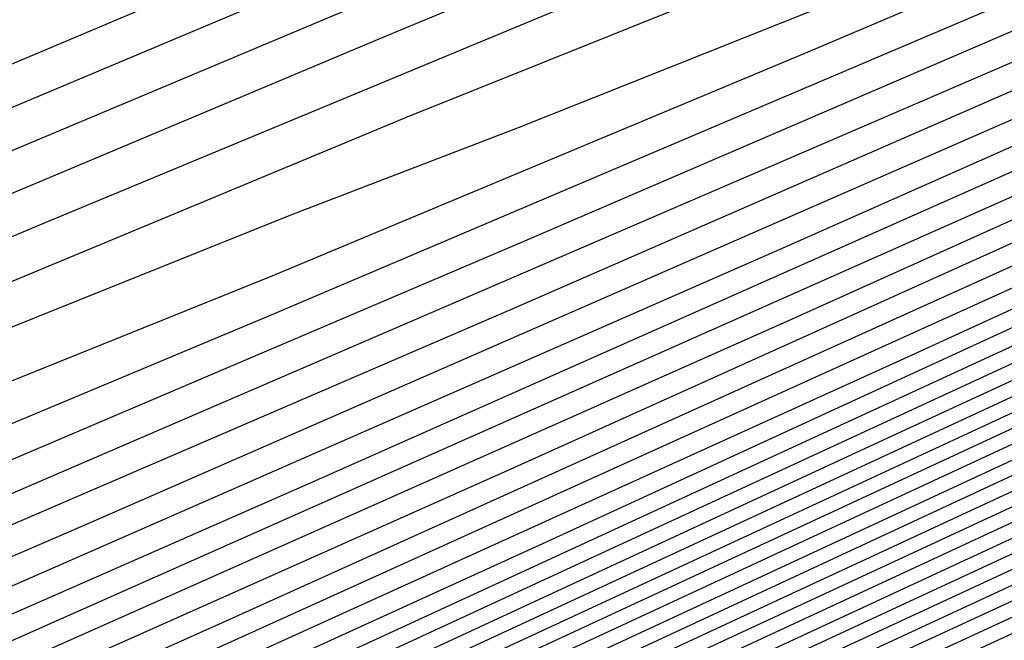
# Model space of a CAD drawing. Extents: x 3249832 to 3255657, y 13789405 to 13793316.
# Tile 409 of 656: x 3254716.28 to 3254718.51, y 13790598.09 to 13790599.49. Entities that reach past the tile are written whole.
import ezdxf

# ---------------------------------------------------------------- set-up
doc = ezdxf.new("R2010")
doc.units = 0
doc.header["$LTSCALE"] = 100
doc.header["$MEASUREMENT"] = 0
for name, color, linetype in [('GRATIO_CON', 10, 'CONTINUOUS'), ('GRATIO_ICON', 7, 'CONTINUOUS'), ('TARGETS_EAST', 7, 'CONTINUOUS')]:
    doc.layers.add(name, color=color, linetype=linetype)

# ---------------------------------------------------------------- blocks, each defined once
blk = doc.blocks.new('Gratio_032316_contours')
at = {"layer": 'GRATIO_CON', "color": 1, "linetype": 'Continuous', "flags": 128}
for points in [[(3254717.0614, 13790599.7295), (3254714.5102, 13790598.6523), (3254713.0735, 13790598.0464), (3254712.4696, 13790597.7938), (3254712.1808, 13790597.6757), (3254711.7981, 13790597.5191), (3254711.3478, 13790597.3339), (3254710.9652, 13790597.1759), (3254710.7513, 13790597.0869), (3254710.6725, 13790597.0536), (3254710.661, 13790597.0485), (3254710.6603, 13790597.049), (3254710.6597, 13790597.0496), (3254710.6594, 13790597.0494), (3254710.6325, 13790597.0326), (3254710.4428, 13790596.9242), (3254709.9269, 13790596.6343), (3254708.9749, 13790596.1026), (3254707.6924, 13790595.3872), (3254706.2384, 13790594.5759), (3254704.7744, 13790593.7579), (3254703.4713, 13790593.0276)], [(3254718.7436, 13790600.3372), (3254715.6903, 13790599.0527), (3254713.0971, 13790597.957), (3254711.6462, 13790597.3436), (3254711.0982, 13790597.1123), (3254710.9834, 13790597.0643), (3254710.9144, 13790597.036), (3254710.8327, 13790597.0032), (3254710.7625, 13790596.9766), (3254710.7218, 13790596.9641), (3254710.7051, 13790596.962), (3254710.7012, 13790596.9638), (3254710.6817, 13790596.9538), (3254710.5504, 13790596.8795), (3254710.1941, 13790596.6794), (3254709.5278, 13790596.3072), (3254708.5787, 13790595.7777), (3254707.4022, 13790595.121), (3254706.0825, 13790594.3833), (3254704.8197, 13790593.6757), (3254703.8428, 13790593.1256)], [(3254717.8578, 13790599.8669), (3254715.0411, 13790598.6826), (3254712.648, 13790597.6736), (3254711.3093, 13790597.1117), (3254710.8144, 13790596.9072), (3254710.7419, 13790596.8803), (3254710.7305, 13790596.8755), (3254710.6578, 13790596.8348), (3254710.4613, 13790596.7245), (3254710.0806, 13790596.5119), (3254709.465, 13790596.1683), (3254708.566, 13790595.6661), (3254707.3907, 13790595.0088), (3254706.1682, 13790594.3238), (3254705.1832, 13790593.7697), (3254704.6439, 13790593.4624), (3254704.4518, 13790593.3467), (3254704.4318, 13790593.3248), (3254704.4318, 13790593.3248), (3254704.3943, 13790593.2911), (3254704.0913, 13790593.1092)], [(3254719.2234, 13790600.3335), (3254717.095, 13790599.4485), (3254714.5963, 13790598.3978), (3254712.4733, 13790597.5024), (3254711.2546, 13790596.9859), (3254710.5972, 13790596.6818), (3254709.9403, 13790596.3263), (3254708.8792, 13790595.7344), (3254707.6327, 13790595.0368), (3254706.5759, 13790594.4431), (3254705.9896, 13790594.1106), (3254705.7788, 13790593.9861), (3254705.7546, 13790593.964), (3254705.7546, 13790593.964), (3254705.7151, 13790593.9318), (3254705.4065, 13790593.7493), (3254704.5622, 13790593.2694), (3254703.0492, 13790592.4185)], [(3254718.0823, 13790599.643), (3254717.1564, 13790599.2716), (3254715.5696, 13790598.6117), (3254713.7067, 13790597.8282), (3254712.124, 13790597.1604), (3254711.2389, 13790596.7877), (3254710.9117, 13790596.6513), (3254710.8638, 13790596.6326), (3254710.8476, 13790596.6242), (3254710.7402, 13790596.5639), (3254710.4498, 13790596.401), (3254709.9304, 13790596.1101), (3254709.3201, 13790595.768), (3254708.8025, 13790595.4772), (3254708.5153, 13790595.3144), (3254708.4121, 13790595.2534), (3254708.4002, 13790595.2426), (3254708.4002, 13790595.2426), (3254708.3568, 13790595.2133), (3254708.0369, 13790595.0296), (3254707.1653, 13790594.5384), (3254705.6046, 13790593.6631), (3254703.7684, 13790592.6324)], [(3254718.0917, 13790599.5199), (3254717.41, 13790599.2484), (3254716.8969, 13790599.0512), (3254716.1229, 13790598.7406), (3254714.8069, 13790598.1933), (3254713.2619, 13790597.5435), (3254711.9493, 13790596.9896), (3254711.2153, 13790596.6805)], [(3254719.8129, 13790600.1618), (3254718.0656, 13790599.4192), (3254716.8525, 13790598.9128), (3254716.1707, 13790598.6379), (3254715.7115, 13790598.4594), (3254715.0894, 13790598.2096), (3254714.0441, 13790597.7749), (3254712.817, 13790597.2589), (3254711.7745, 13790596.8189), (3254711.1916, 13790596.5733), (3254710.9766, 13790596.4824), (3254710.9462, 13790596.4673), (3254710.9478, 13790596.4626), (3254710.9495, 13790596.4573), (3254710.9503, 13790596.4541), (3254710.9024, 13790596.4287), (3254710.5735, 13790596.2491), (3254709.6845, 13790595.7568), (3254709.6845, 13790595.7568), (3254708.0964, 13790594.8712), (3254706.2293, 13790593.8257), (3254704.6432, 13790592.9323), (3254703.7579, 13790592.4251)], [(3254718.616, 13790599.5755), (3254716.8433, 13790598.8213), (3254715.6132, 13790598.3058), (3254714.9314, 13790598.0274), (3254714.5261, 13790597.8676), (3254714.0558, 13790597.6786), (3254713.2814, 13790597.3566), (3254712.3722, 13790596.9742), (3254711.5998, 13790596.6482)], [(3254721.2439, 13790600.5818), (3254718.5272, 13790599.3961), (3254716.2223, 13790598.4027), (3254714.3988, 13790597.6254), (3254713.1347, 13790597.0917), (3254712.4529, 13790596.8064), (3254712.1553, 13790596.6841), (3254711.9888, 13790596.6166), (3254711.7559, 13790596.5198)], [(3254720.1267, 13790600.03), (3254717.3928, 13790598.8366), (3254715.0929, 13790597.8453), (3254713.2879, 13790597.0755), (3254712.0435, 13790596.549), (3254711.3798, 13790596.2695), (3254711.1335, 13790596.1676), (3254711.0956, 13790596.1559), (3254711.0743, 13790596.1512), (3254710.9467, 13790596.0878), (3254710.6072, 13790595.9046), (3254710.6072, 13790595.9046), (3254710.0029, 13790595.5703), (3254709.2934, 13790595.174), (3254708.6908, 13790594.8347), (3254708.3546, 13790594.642), (3254708.2317, 13790594.5669), (3254708.2158, 13790594.5508), (3254708.1831, 13790594.5251), (3254707.9378, 13790594.3809), (3254707.2661, 13790593.9994), (3254706.0444, 13790593.3117), (3254704.5082, 13790592.4497), (3254702.9827, 13790591.5953)], [(3254719.0643, 13790599.5013), (3254716.4431, 13790598.3549), (3254714.381, 13790597.4636), (3254712.8683, 13790596.8173), (3254711.8764, 13790596.3979), (3254711.3544, 13790596.179)], [(3254721.1059, 13790600.3493), (3254718.0019, 13790598.9727), (3254715.4932, 13790597.8734), (3254713.6687, 13790597.0823), (3254712.4478, 13790596.5595), (3254711.7073, 13790596.2473), (3254711.3252, 13790596.0892), (3254711.1818, 13790596.0328), (3254711.1585, 13790596.027), (3254711.1531, 13790596.0273), (3254711.1291, 13790596.0161), (3254711.0666, 13790595.9825), (3254711.0666, 13790595.9825), (3254710.9557, 13790595.9211), (3254710.8254, 13790595.8481), (3254710.715, 13790595.7855), (3254710.6172, 13790595.729), (3254710.3398, 13790595.5715), (3254709.6443, 13790595.1798), (3254708.3876, 13790594.4742), (3254706.8083, 13790593.5887), (3254705.2405, 13790592.7106), (3254703.8442, 13790591.9336)], [(3254730.5348, 13790604.5635), (3254726.5769, 13790602.7387), (3254722.6065, 13790600.9257), (3254718.9571, 13790599.2836), (3254715.877, 13790597.9154), (3254713.5935, 13790596.9102), (3254712.2443, 13790596.3194), (3254711.608, 13790596.0431), (3254711.3733, 13790595.9435), (3254711.276, 13790595.9038), (3254711.2386, 13790595.8905), (3254711.2305, 13790595.8915), (3254711.2305, 13790595.8915), (3254711.2002, 13790595.8814), (3254711.0122, 13790595.7836), (3254710.5101, 13790595.5083), (3254709.5985, 13790595.0007), (3254708.4243, 13790594.344), (3254707.1953, 13790593.6562), (3254705.9744, 13790592.9776), (3254704.2453, 13790592.0385), (3254701.3469, 13790590.4913), (3254696.9503, 13790588.1612), (3254692.0548, 13790585.5631)], [(3254729.6079, 13790604.0982), (3254725.6144, 13790602.2566), (3254721.6366, 13790600.4395), (3254718.0245, 13790598.8132), (3254715.0343, 13790597.4837), (3254712.8986, 13790596.5417), (3254711.7509, 13790596.0366), (3254711.3271, 13790595.8514), (3254711.2641, 13790595.8278), (3254711.2398, 13790595.8224), (3254711.0977, 13790595.7525), (3254710.7226, 13790595.5505), (3254710.7226, 13790595.5505), (3254710.0394, 13790595.1721), (3254709.133, 13790594.666), (3254708.1288, 13790594.1043), (3254707.0265, 13790593.4924), (3254705.3243, 13790592.5687), (3254702.3949, 13790591.0051), (3254697.9404, 13790588.6444), (3254692.9803, 13790586.0126), (3254688.8635, 13790583.8067)], [(3254728.6861, 13790603.6351), (3254724.692, 13790601.7921), (3254720.8023, 13790600.0129), (3254717.3934, 13790598.4756), (3254714.6586, 13790597.2582), (3254712.7454, 13790596.4137), (3254711.7227, 13790595.9628), (3254711.3453, 13790595.7968), (3254711.2895, 13790595.7746), (3254711.273, 13790595.7713), (3254711.1793, 13790595.7262), (3254710.9333, 13790595.5948), (3254710.9333, 13790595.5948), (3254710.4797, 13790595.3441), (3254709.8416, 13790594.9881), (3254709.0623, 13790594.5525), (3254708.0787, 13790594.0071), (3254706.4033, 13790593.0989), (3254703.4429, 13790591.519), (3254698.9305, 13790589.1277), (3254693.9058, 13790586.4622), (3254689.7349, 13790584.2288)], [(3254727.7642, 13790603.1719), (3254723.7697, 13790601.3277), (3254719.968, 13790599.5864), (3254716.7623, 13790598.138), (3254714.283, 13790597.0326), (3254712.5922, 13790596.2856), (3254711.6945, 13790595.8889), (3254711.3635, 13790595.7421), (3254711.3149, 13790595.7214), (3254711.3062, 13790595.7202), (3254711.2609, 13790595.7), (3254711.144, 13790595.639), (3254711.144, 13790595.639), (3254710.9199, 13790595.5161), (3254710.5502, 13790595.3102), (3254709.9958, 13790595.0006), (3254709.1308, 13790594.5218), (3254707.4823, 13790593.6291), (3254704.4908, 13790592.0328), (3254699.9206, 13790589.6109), (3254694.8312, 13790586.9117), (3254690.6062, 13790584.6509)], [(3254729.7164, 13790604.0052), (3254725.9205, 13790602.2456), (3254721.925, 13790600.3988), (3254718.2994, 13790598.7332), (3254715.5001, 13790597.4627), (3254713.5317, 13790596.5816), (3254712.2859, 13790596.0295), (3254711.6382, 13790595.7413), (3254711.3997, 13790595.6329), (3254711.3654, 13790595.6156), (3254711.3531, 13790595.6087), (3254711.2719, 13790595.565), (3254711.054, 13790595.4453), (3254711.054, 13790595.4453), (3254710.5381, 13790595.1626), (3254709.1906, 13790594.4388), (3254706.3844, 13790592.9476), (3254701.8408, 13790590.544), (3254696.6747, 13790587.8066), (3254692.349, 13790585.4951)], [(3254728.8345, 13790603.5608), (3254724.9986, 13790601.7825), (3254721.0027, 13790599.9344), (3254717.4651, 13790598.3067), (3254714.869, 13790597.1251), (3254713.156, 13790596.356), (3254712.1327, 13790595.9014), (3254711.61, 13790595.6674), (3254711.4178, 13790595.5784), (3254711.3906, 13790595.5629), (3254711.3855, 13790595.5586), (3254711.3508, 13790595.5394), (3254711.2574, 13790595.488), (3254711.2574, 13790595.488), (3254710.962, 13790595.3277), (3254709.8644, 13790594.7432), (3254707.25, 13790593.3599), (3254702.7769, 13790590.9971), (3254697.5934, 13790588.2523), (3254693.2203, 13790585.9172), (3254690.7952, 13790584.5849)], [(3254727.9526, 13790603.1164), (3254724.0768, 13790601.3194), (3254720.0804, 13790599.4699), (3254716.6309, 13790597.8801), (3254714.2379, 13790596.7874), (3254712.7804, 13790596.1306), (3254711.9794, 13790595.7737), (3254711.5817, 13790595.5945), (3254711.4356, 13790595.5255), (3254711.415, 13790595.5127), (3254711.415, 13790595.5127), (3254711.2861, 13790595.4433), (3254710.3844, 13790594.968), (3254707.9373, 13790593.6786), (3254703.5595, 13790591.3695), (3254698.4131, 13790588.6459), (3254694.0471, 13790586.3158), (3254691.6227, 13790584.9859)], [(3254730.3084, 13790604.1721), (3254727.0707, 13790602.6719), (3254723.1549, 13790600.8562), (3254719.158, 13790599.0055), (3254715.7966, 13790597.4536), (3254713.6068, 13790596.4499), (3254712.4047, 13790595.9055), (3254711.826, 13790595.6471), (3254711.5529, 13790595.5241), (3254711.4526, 13790595.4767), (3254711.4383, 13790595.468), (3254711.4383, 13790595.468), (3254711.4379, 13790595.467), (3254711.4369, 13790595.4675), (3254711.4355, 13790595.4695), (3254711.3099, 13790595.4074), (3254710.4417, 13790594.9542), (3254708.089, 13790593.7175), (3254703.8816, 13790591.4998), (3254698.9359, 13790588.883), (3254694.7403, 13790586.6439), (3254692.4106, 13790585.366)], [(3254728.6217, 13790603.3192), (3254725.3069, 13790601.783), (3254721.3112, 13790599.9299), (3254717.3134, 13790598.0766), (3254714.128, 13790596.6005), (3254712.3446, 13790595.7747), (3254711.6532, 13790595.4553), (3254711.5192, 13790595.394), (3254711.4954, 13790595.3834), (3254711.4864, 13790595.3795), (3254711.4843, 13790595.3793), (3254711.4843, 13790595.3793), (3254711.4827, 13790595.3805), (3254711.4801, 13790595.3833), (3254711.4763, 13790595.3886), (3254711.3577, 13790595.3369), (3254710.5568, 13790594.9264), (3254708.3927, 13790593.7951), (3254704.5257, 13790591.7604), (3254699.9814, 13790589.3573)], [(3254727.8206, 13790602.9123), (3254724.5674, 13790601.4046), (3254720.7057, 13790599.6135), (3254716.8813, 13790597.8399), (3254713.8626, 13790596.4391), (3254712.2024, 13790595.6672), (3254711.5911, 13790595.3814), (3254711.5038, 13790595.3394), (3254711.5028, 13790595.3395), (3254711.5003, 13790595.3422), (3254711.4961, 13790595.3486), (3254711.4961, 13790595.3486), (3254711.3814, 13790595.3017), (3254710.6143, 13790594.9125), (3254708.5445, 13790593.8339), (3254704.8478, 13790591.8906), (3254700.5042, 13790589.5944), (3254696.8199, 13790587.6284), (3254694.7742, 13790586.5063), (3254694.0373, 13790586.0614), (3254693.9526, 13790585.9574), (3254693.8949, 13790585.872), (3254693.3649, 13790585.54), (3254691.8947, 13790584.7105)], [(3254729.5021, 13790603.6456), (3254727.0294, 13790602.5099), (3254723.8613, 13790601.0416), (3254720.1745, 13790599.3316), (3254716.5643, 13790597.6566), (3254713.7307, 13790596.34), (3254712.1749, 13790595.6136), (3254711.6031, 13790595.3425), (3254711.5224, 13790595.3004), (3254711.5224, 13790595.299), (3254711.5203, 13790595.3013), (3254711.5158, 13790595.3087), (3254711.5158, 13790595.3087), (3254711.4051, 13790595.2666), (3254710.6719, 13790594.8986), (3254708.6964, 13790593.8727), (3254705.1698, 13790592.0209), (3254701.0269, 13790589.8315)], [(3254728.6941, 13790603.236), (3254726.2382, 13790602.1076), (3254723.1552, 13790600.6787), (3254719.6433, 13790599.0496), (3254716.2472, 13790597.4733), (3254713.5988, 13790596.2409), (3254712.1474, 13790595.5599), (3254711.615, 13790595.3036), (3254711.5411, 13790595.2615), (3254711.5419, 13790595.2584), (3254711.5403, 13790595.2605), (3254711.5355, 13790595.2688), (3254711.5355, 13790595.2688), (3254711.4288, 13790595.2315), (3254710.7294, 13790594.8847), (3254708.8482, 13790593.9115), (3254705.4919, 13790592.1512), (3254701.5497, 13790590.0686)], [(3254728.8206, 13790603.1964), (3254727.0782, 13790602.4168), (3254724.6557, 13790601.3029), (3254721.743, 13790599.9528), (3254718.5808, 13790598.4857), (3254715.613, 13790597.1071), (3254713.3343, 13790596.0441), (3254712.0909, 13790595.4565), (3254711.6344, 13790595.2354), (3254711.5678, 13790595.2046), (3254711.4723, 13790595.1695), (3254710.8425, 13790594.8609), (3254709.151, 13790593.9907), (3254709.151, 13790593.9907), (3254706.1358, 13790592.4122), (3254702.5952, 13790590.5428), (3254699.5927, 13790588.9411), (3254697.9256, 13790588.0266), (3254697.3251, 13790587.6641), (3254697.2562, 13790587.5793), (3254697.1911, 13790587.5), (3254696.6332, 13790587.161), (3254695.0929, 13790586.2993), (3254692.3264, 13790584.7822)], [(3254728.025, 13790602.7938), (3254726.2703, 13790602.0072), (3254723.8645, 13790600.9006), (3254721.0369, 13790599.5898), (3254718.0495, 13790598.2038), (3254715.2956, 13790596.9245), (3254713.2014, 13790595.9473), (3254712.0612, 13790595.4081), (3254711.6427, 13790595.2051), (3254711.5815, 13790595.1768), (3254711.4914, 13790595.1438), (3254710.8972, 13790594.8527), (3254709.3016, 13790594.032), (3254709.3016, 13790594.032), (3254706.4575, 13790592.5433), (3254703.1179, 13790590.78)], [(3254727.2294, 13790602.3913), (3254725.4623, 13790601.5976), (3254723.0733, 13790600.4983), (3254720.3308, 13790599.2269), (3254717.5183, 13790597.9219), (3254714.9783, 13790596.7419), (3254713.0685, 13790595.8505), (3254712.0318, 13790595.3593), (3254711.6529, 13790595.1712), (3254711.6018, 13790595.137), (3254711.6032, 13790595.1327), (3254711.6019, 13790595.1342), (3254711.5971, 13790595.1426), (3254711.5102, 13790595.1165), (3254710.9512, 13790594.8447), (3254709.4518, 13790594.0736), (3254709.4518, 13790594.0736), (3254706.7791, 13790592.6743), (3254703.6406, 13790591.0173)], [(3254727.4139, 13790602.3973), (3254726.4339, 13790601.9887), (3254724.6544, 13790601.188), (3254722.2821, 13790600.0959), (3254719.6248, 13790598.8639), (3254716.987, 13790597.64), (3254714.661, 13790596.5593), (3254712.9356, 13790595.7538), (3254712.0022, 13790595.311), (3254711.6611, 13790595.1411), (3254711.6151, 13790595.11), (3254711.6164, 13790595.106), (3254711.6149, 13790595.1075), (3254711.6102, 13790595.1155), (3254711.5288, 13790595.0911), (3254711.0056, 13790594.8367), (3254709.6022, 13790594.115), (3254709.6022, 13790594.115), (3254707.1007, 13790592.8054), (3254704.1633, 13790591.2545)], [(3254723.0385, 13790600.3688), (3254720.6996, 13790599.2913), (3254718.2126, 13790598.138), (3254715.9245, 13790597.0762), (3254714.0263, 13790596.1941), (3254712.6698, 13790595.5602), (3254711.9429, 13790595.2143), (3254711.6775, 13790595.0809), (3254711.6419, 13790595.0559), (3254711.6426, 13790595.0526), (3254711.6409, 13790595.0541), (3254711.6365, 13790595.0612), (3254711.5661, 13790595.0402), (3254711.1144, 13790594.8207), (3254709.9031, 13790594.1978), (3254709.9031, 13790594.1978), (3254707.744, 13790593.0675), (3254705.2087, 13790591.7289), (3254703.0587, 13790590.5819)], [(3254722.2305, 13790599.9592), (3254719.9084, 13790598.8889), (3254717.5065, 13790597.775), (3254715.3932, 13790596.7943), (3254713.7089, 13790596.0115), (3254712.5368, 13790595.4634), (3254711.913, 13790595.166), (3254711.6853, 13790595.051), (3254711.6548, 13790595.0291), (3254711.6554, 13790595.0261), (3254711.6537, 13790595.0275), (3254711.6495, 13790595.0341), (3254711.5846, 13790595.0148), (3254711.1687, 13790594.8127), (3254710.0535, 13790594.2392), (3254710.0535, 13790594.2392), (3254708.0657, 13790593.1985), (3254705.7314, 13790591.9661), (3254703.7519, 13790590.91)], [(3254721.4226, 13790599.5496), (3254719.1172, 13790598.4866), (3254716.8004, 13790597.4121), (3254714.862, 13790596.5124), (3254713.3915, 13790595.8289), (3254712.4037, 13790595.3668), (3254711.8829, 13790595.1179), (3254711.6929, 13790595.0213), (3254711.6674, 13790595.0025), (3254711.6679, 13790594.9997), (3254711.6663, 13790595.001), (3254711.6625, 13790595.007), (3254711.6032, 13790594.9894), (3254711.2231, 13790594.8047), (3254710.204, 13790594.2806), (3254710.204, 13790594.2806), (3254708.3873, 13790593.3296), (3254706.2541, 13790592.2033), (3254704.4451, 13790591.2382), (3254703.4407, 13790590.6872)], [(3254722.456, 13790599.9757), (3254720.6146, 13790599.14), (3254718.326, 13790598.0843), (3254716.0943, 13790597.0491), (3254714.3307, 13790596.2305), (3254713.0741, 13790595.6466), (3254712.2705, 13790595.2711), (3254711.8525, 13790595.072), (3254711.7002, 13790594.9948)], [(3254721.91, 13790599.6255), (3254720.8648, 13790599.1706), (3254718.9987, 13790598.3208), (3254716.7435, 13790597.2796), (3254714.6821, 13790596.3232), (3254713.2681, 13790595.6668), (3254712.4393, 13790595.2817), (3254712.0042, 13790595.0784), (3254711.7922, 13790594.9774)]]:
    blk.add_lwpolyline(points, dxfattribs=at)
at = {"layer": 'GRATIO_ICON', "color": 7, "linetype": 'Continuous', "flags": 128}
for points in [[(3254718.1899, 13790599.8025), (3254716.3323, 13790599.0301), (3254714.1515, 13790598.113), (3254712.2987, 13790597.3313), (3254711.2391, 13790596.8824), (3254710.6933, 13790596.6323), (3254710.1958, 13790596.3639), (3254709.4052, 13790595.9228), (3254708.4766, 13790595.4028), (3254707.6893, 13790594.9604), (3254707.2525, 13790594.7125), (3254707.0954, 13790594.6198), (3254707.0774, 13790594.6033), (3254707.0774, 13790594.6033), (3254707.0359, 13790594.5726), (3254706.7217, 13790594.3895), (3254705.8638, 13790593.9039), (3254704.3269, 13790593.0408), (3254702.5186, 13790592.0249)], [(3254719.6916, 13790599.9684), (3254717.4192, 13790598.9891), (3254715.6211, 13790598.2233), (3254714.3739, 13790597.6987), (3254713.6922, 13790597.4169), (3254713.3407, 13790597.2759), (3254713.0223, 13790597.1476), (3254712.5187, 13790596.9382), (3254711.9274, 13790596.6895), (3254711.425, 13790596.4775)], [(3254727.5583, 13790603.2291), (3254723.6403, 13790601.4401), (3254720.0315, 13790599.8164), (3254716.9394, 13790598.444), (3254714.5434, 13790597.3918), (3254712.9565, 13790596.7009), (3254712.0277, 13790596.3014), (3254711.5399, 13790596.0958), (3254711.2997, 13790595.9973), (3254711.2089, 13790595.9628), (3254711.1932, 13790595.9602), (3254711.1932, 13790595.9602), (3254711.1575, 13790595.9443), (3254710.9247, 13790595.817), (3254710.2968, 13790595.4672), (3254709.1575, 13790594.8296), (3254707.7156, 13790594.022), (3254706.2619, 13790593.2081), (3254704.9223, 13790592.4629), (3254703.1664, 13790591.5083), (3254700.299, 13790589.9775), (3254695.9602, 13790587.6779), (3254691.1293, 13790585.1136)], [(3254730.5983, 13790604.4497), (3254726.8424, 13790602.7088), (3254722.8474, 13790600.8632), (3254719.1337, 13790599.1598), (3254716.1312, 13790597.8003), (3254713.9073, 13790596.8071), (3254712.4391, 13790596.1575), (3254711.6664, 13790595.8151), (3254711.3816, 13790595.6874), (3254711.3403, 13790595.6683), (3254711.3207, 13790595.6589), (3254711.193, 13790595.5906), (3254710.8505, 13790595.4026), (3254710.8505, 13790595.4026), (3254710.1142, 13790594.9976), (3254708.5168, 13790594.1344), (3254705.5187, 13790592.5354), (3254700.9048, 13790590.0909), (3254695.756, 13790587.3608), (3254691.4776, 13790585.073)], [(3254729.4651, 13790603.7457), (3254726.1888, 13790602.2275), (3254722.233, 13790600.3931), (3254718.2357, 13790598.541), (3254714.9623, 13790597.027), (3254712.9757, 13790596.1123), (3254712.0289, 13790595.6804), (3254711.6726, 13790595.5206), (3254711.5242, 13790595.4538), (3254711.4695, 13790595.4281), (3254711.4613, 13790595.4236), (3254711.4613, 13790595.4236), (3254711.4603, 13790595.4237), (3254711.4585, 13790595.4254), (3254711.4559, 13790595.4291), (3254711.3338, 13790595.3721), (3254710.4993, 13790594.9403), (3254708.2409, 13790593.7563), (3254704.2036, 13790591.6301), (3254699.4586, 13790589.1201), (3254695.4335, 13790586.9721), (3254693.1984, 13790585.7461), (3254692.3933, 13790585.26)], [(3254727.8862, 13790602.8264), (3254725.447, 13790601.7053), (3254722.4491, 13790600.3157), (3254719.1121, 13790598.7676), (3254715.9302, 13790597.29), (3254713.4668, 13790596.1418), (3254712.1197, 13790595.5068), (3254711.6248, 13790595.2687), (3254711.5525, 13790595.2359), (3254711.452, 13790595.1983), (3254710.787, 13790594.8709), (3254709.0001, 13790593.9502), (3254709.0001, 13790593.9502), (3254705.814, 13790592.2814), (3254702.0724, 13790590.3057), (3254698.8995, 13790588.6129), (3254697.1378, 13790587.6465), (3254696.5032, 13790587.2634), (3254696.4303, 13790587.1738), (3254696.3671, 13790587.093), (3254695.8161, 13790586.7558), (3254694.2934, 13790585.9021), (3254691.5575, 13790584.4009)], [(3254727.0825, 13790602.1062), (3254727.0083, 13790602.1236), (3254726.6276, 13790602.0013), (3254725.6383, 13790601.5861), (3254723.8464, 13790600.7784), (3254721.4909, 13790599.6936), (3254718.9187, 13790598.5009), (3254716.4558, 13790597.3581), (3254714.3436, 13790596.3767), (3254712.8027, 13790595.657), (3254711.9725, 13790595.2626), (3254711.6693, 13790595.111), (3254711.6285, 13790595.0829), (3254711.6295, 13790595.0793), (3254711.6279, 13790595.0808), (3254711.6234, 13790595.0883), (3254711.5475, 13790595.0657), (3254711.06, 13790594.8287), (3254709.7527, 13790594.1564), (3254709.7527, 13790594.1564), (3254707.4224, 13790592.9364), (3254704.686, 13790591.4917), (3254702.3655, 13790590.2537)], [(3254721.6604, 13790599.5732), (3254719.8066, 13790598.7304), (3254717.5347, 13790597.682), (3254715.3882, 13790596.6862), (3254713.7994, 13790595.9486), (3254712.7567, 13790595.4641), (3254712.1374, 13790595.1747), (3254711.8224, 13790595.0247)]]:
    blk.add_lwpolyline(points, dxfattribs=at)

msp = doc.modelspace()

# ---------------------------------------------------------------- block references
at = {"layer": 'TARGETS_EAST'}
msp.add_blockref('Gratio_032316_contours', (0, 0), dxfattribs=at)

doc.saveas('drawing.dxf')
